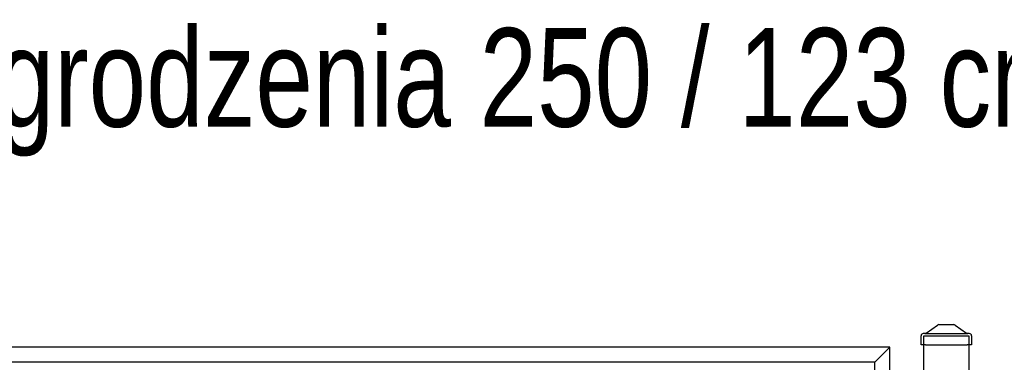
# Model space of a CAD drawing. Header units: inches. Extents: x 43593 to 117387, y -66787 to -26237.
# Tile 292 of 340: x 51179 to 51528, y -27546 to -27424. Entities that reach past the tile are written whole.
import ezdxf

# ---------------------------------------------------------------- set-up
doc = ezdxf.new("R2010")
doc.units = ezdxf.units.IN
doc.header["$MEASUREMENT"] = 0
doc.layers.get('0').update_dxf_attribs({"lineweight": 0})
doc.layers.add('AW OGRODZENIA', color=253, linetype='Continuous')
doc.layers.add('p--podpis rysunku', color=7, linetype='Continuous', lineweight=0)
doc.styles.add('1-200', font='arial.ttf', dxfattribs={"width": 0.75, "height": 35})

# ---------------------------------------------------------------- blocks, each defined once
blk = doc.blocks.new('daszek_80x80')
for p, q in [((-35.7, 20.8), (-15.8, 35.2)), ((-13.4, 36), (13.4, 36)), ((15.8, 35.2), (35.7, 20.8)), ((-36.8, 20), (-40.8, 20)), ((-36.8, 20), (36.8, 20)), ((40.7, 20), (36.8, 20)), ((-44.8, 0), (-44.8, 16)), ((-36.8, 0), (-44.8, 0)), ((-36.8, 0), (36.8, 0)), ((44.8, 0), (36.8, 0)), ((44.8, 16), (44.8, 0))]:
    blk.add_line(p, q)
for centre, start, end in [((-13.4, 32), 90, 126.0274), ((13.4, 32), 53.9726, 90), ((-40.8, 16), 90, 180), ((-38.1, 24), 270, 306.0274), ((38.1, 24), 233.9726, 270), ((40.7, 16), 0, 90)]:
    blk.add_arc(centre, 4, start, end)

msp = doc.modelspace()

# ---------------------------------------------------------------- linework, layer by layer
at = {"layer": 'AW OGRODZENIA'}
msp.add_line((51487.876, -27540.148), (51482.476, -27545.548), dxfattribs=at)
at = {"layer": 'AW OGRODZENIA', "color": 0}
msp.add_lwpolyline([(51499.876, -27536.148), (51515.876, -27536.148), (51515.876, -27843.161), (51499.876, -27843.161)], close=True, dxfattribs=at)
at = {"layer": 'AW OGRODZENIA'}
for points in [[(51007.876, -27780.148), (51487.876, -27780.148), (51487.876, -27540.148), (51007.876, -27540.148)], [(51013.276, -27774.748), (51482.476, -27774.748), (51482.476, -27545.548), (51013.276, -27545.548)]]:
    msp.add_lwpolyline(points, close=True, dxfattribs=at)

# ---------------------------------------------------------------- block references
at = {"layer": 'AW OGRODZENIA', "color": 0, "xscale": 0.2, "yscale": 0.2, "zscale": 0.2}
msp.add_blockref('daszek_80x80', (51507.876, -27539.348), dxfattribs=at)

# ---------------------------------------------------------------- texts
at = {"layer": 'p--podpis rysunku', "insert": (51787.945, -27426.917), "char_height": 25, "width": 1021.62292, "attachment_point": 3, "style": '1-200'}
msp.add_mtext('\\pxqc;{\\H1.4x;segment ogrodzenia 250 / 123 cm}', dxfattribs=at)

doc.saveas('drawing.dxf')
